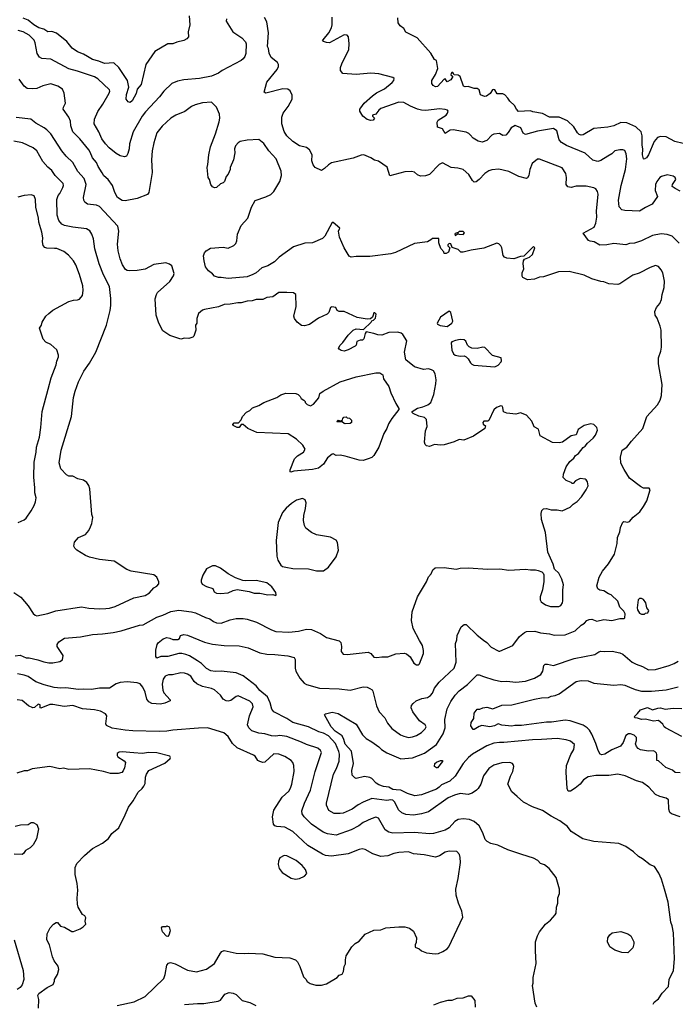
# Model space of a CAD drawing. Extents: x 1678759 to 1859541, y 384609 to 522867.
# Tile 385 of 466: x 1820560 to 1827176, y 420765 to 430697. Entities that reach past the tile are written whole.
import ezdxf

# ---------------------------------------------------------------- set-up
doc = ezdxf.new("R2010")
doc.units = 0

msp = doc.modelspace()

# ---------------------------------------------------------------- linework, layer by layer
at = {"layer": '0CON20XD'}
for points in [[(1822647.5, 430705), (1822643.6, 430683.6), (1822712.5, 430575), (1822802.5, 430515), (1822840, 430475), (1822846.7, 430455), (1822840.8, 430355), (1822833, 430327), (1822815, 430301.2), (1822795.5, 430284.5), (1822604.5, 430185.5), (1822565, 430157.5), (1822495, 430125.8), (1822375, 430102.5), (1822215, 430089.2), (1822153.5, 430076.5), (1822095.6, 430054.4), (1822014.2, 429975), (1821972.4, 429917.6), (1821831.1, 429768.9), (1821797.7, 429722.3), (1821706.7, 429565), (1821666.9, 429445), (1821665.6, 429395), (1821653.2, 429346.8), (1821638.3, 429321.7), (1821617.7, 429312.3), (1821574.4, 429324.4), (1821535, 429348.6), (1821463.3, 429405), (1821425.3, 429445.3), (1821388.2, 429495), (1821357.5, 429565), (1821310.6, 429645), (1821315.7, 429695), (1821347.4, 429772.6), (1821398.6, 429845), (1821463.3, 429955), (1821471.4, 429975), (1821467.9, 429987.9), (1821350.2, 430100.2), (1821315, 430121.5), (1821145, 430177.5), (1821055, 430200.5), (1820875, 430299.4), (1820785, 430307.1), (1820760.3, 430320.3), (1820735.5, 430355.5), (1820715.4, 430465), (1820705, 430490.8), (1820655, 430542.5), (1820595, 430575.5), (1820545, 430586.9)], [(1822270.8, 430735), (1822278.8, 430645), (1822259.2, 430575), (1822263.1, 430525), (1822248, 430505), (1822215, 430486.2), (1822145, 430472), (1822105, 430453.8), (1822055, 430452), (1821925, 430376.7), (1821834, 430245), (1821785, 430043.3), (1821745.8, 429995), (1821736.9, 429953.1), (1821695, 429879.2), (1821675, 429861.4), (1821655, 429867.1), (1821634.5, 429895.5), (1821637, 429943), (1821662.7, 430017.3), (1821648.2, 430085), (1821561.4, 430215), (1821511.1, 430261.1), (1821415, 430255.8), (1821359.4, 430279.4), (1821294.2, 430295), (1821245, 430325.5), (1821205, 430350.6), (1821145, 430373.1), (1821088.7, 430408.7), (1821037, 430477), (1820932.1, 430562.1), (1820885, 430579.2), (1820845, 430576), (1820805, 430601.4), (1820755, 430613.8), (1820701.8, 430645), (1820645, 430690.9), (1820595, 430711.8)], [(1826384.4, 428705), (1826380, 428765), (1826396.7, 428936.7), (1826392, 428965), (1826375, 428990), (1826352.4, 429002.4), (1826275, 429018.9), (1826175, 429018.9), (1826125, 429006), (1826091.7, 429011.7), (1826073.9, 429033.9), (1826077.1, 429105), (1826070.8, 429145), (1826033.2, 429203.2), (1825805, 429288.8), (1825785, 429290), (1825731.2, 429245), (1825708.8, 429185), (1825696.2, 429125), (1825685, 429102.5), (1825675, 429096.7), (1825595.6, 429115.6), (1825496.4, 429166.4), (1825395, 429190), (1825325, 429182.9), (1825295, 429172.9), (1825253.6, 429146.4), (1825196.4, 429083.6), (1825165, 429060), (1825145, 429058.8), (1825128, 429075), (1825090.8, 429135), (1825035, 429187.1), (1824980.9, 429200.9), (1824915, 429207.8), (1824825, 429254.3), (1824791.4, 429235), (1824695, 429137.1), (1824655, 429121.1), (1824605, 429119.2), (1824575, 429132.5), (1824545, 429158), (1824515, 429166.2), (1824445, 429162), (1824295, 429122.5), (1824269.3, 429209.3), (1824180.7, 429270.7), (1824140.5, 429280.5), (1824102.5, 429305), (1824034.1, 429334.1), (1824005, 429330.8), (1823925, 429301.4), (1823708.3, 429251.7), (1823677, 429233), (1823637.5, 429195), (1823605, 429176.7), (1823542.5, 429205), (1823523.3, 429233.3), (1823507.5, 429275), (1823512.5, 429335), (1823483.9, 429383.9), (1823455, 429408.8), (1823385, 429425.8), (1823315, 429467.5), (1823257.2, 429527.2), (1823230.2, 429570.2), (1823205.5, 429645.5), (1823206.8, 429713.2), (1823219.2, 429755), (1823270.2, 429819.8), (1823308.1, 429895), (1823310.8, 429935), (1823290.3, 429980.3), (1823265.7, 429995.7), (1823215, 430000), (1823045, 429957.5), (1823027.5, 429965), (1823055, 430066.7), (1823159.2, 430195), (1823170.6, 430225), (1823170.8, 430245), (1823161.2, 430265), (1823097.3, 430317.3), (1823078.8, 430358.8), (1823072.5, 430405), (1823062.5, 430425), (1823070, 430565), (1823053.3, 430675), (1823029.1, 430719.1)], [(1824002, 429808), (1824036.9, 429855), (1824120.5, 429929.5), (1824160.9, 429959.1), (1824240.9, 429999.1), (1824320, 430065), (1824336, 430085), (1824337.5, 430105), (1824323.9, 430113.9), (1824185, 430150.6), (1824105, 430156.5), (1823955, 430144.5), (1823821.2, 430155), (1823798.8, 430185), (1823797.5, 430215), (1823809.3, 430250.7), (1823880, 430395), (1823885.7, 430455), (1823878.8, 430525), (1823865, 430542.5), (1823835, 430543.3), (1823685.7, 430464.3), (1823655, 430466.7), (1823625, 430477.5), (1823617.5, 430485), (1823622.5, 430495), (1823680, 430565), (1823706.4, 430616.4), (1823714, 430645), (1823714.1, 430724.1)], [(1827255, 429448.8), (1827169.4, 429469.4), (1827085, 429514.3), (1827025, 429518.9), (1826995, 429507.5), (1826962.8, 429467.2), (1826906.5, 429335), (1826885, 429302.5), (1826860.5, 429290.5), (1826854.5, 429294.5), (1826843.6, 429335), (1826848.6, 429391.4), (1826839.7, 429435), (1826842, 429525), (1826832.7, 429565), (1826777.2, 429617.2), (1826685, 429658.2), (1826625, 429658.5), (1826555, 429627.5), (1826495, 429611.8), (1826355, 429599.2), (1826244.5, 429535.5), (1826225, 429533.1), (1826205, 429539.4), (1826188.9, 429555), (1826153.1, 429615), (1826087.1, 429677.1), (1826005, 429713.1), (1825905, 429713.3), (1825835, 429750), (1825737, 429767), (1825715, 429777.5), (1825595, 429770.5), (1825572.5, 429795), (1825552.5, 429832.5), (1825505, 429874.2), (1825486.4, 429906.4), (1825455, 429940), (1825435, 429949.2), (1825379.3, 429949.3), (1825355, 429990), (1825345, 429993.8), (1825331.2, 429988.8), (1825307.3, 429952.7), (1825271.2, 429925), (1825250.9, 429920.9), (1825210.7, 429940.7), (1825195, 429990), (1825175, 430002.5), (1825145, 430002.5), (1825085, 430022.5), (1825055, 430020), (1825037, 430027), (1825004.1, 430124.1), (1824985, 430138.8), (1824945, 430142.5), (1824932.5, 430165), (1824922, 430165), (1824912.5, 430155), (1824911.7, 430141.7), (1824930, 430125), (1824910.8, 430089.2), (1824875, 430070), (1824855, 430101.2), (1824845, 430098), (1824775.4, 430024.6), (1824755, 430019.1), (1824732.4, 430032.4), (1824720.5, 430055), (1824720.5, 430085), (1824755.7, 430145), (1824779.4, 430205), (1824765, 430283.8), (1824745, 430295.8), (1824707.9, 430357.9), (1824571.4, 430515), (1824455, 430571.9), (1824435, 430608), (1824398, 430635), (1824380.8, 430665), (1824376, 430715)], [(1825239.7, 424439.7), (1825275, 424414), (1825318.3, 424368.3), (1825395, 424326.2), (1825405, 424326.2), (1825535.6, 424384.4), (1825605, 424476.2), (1825653.4, 424516.6), (1825675, 424524.3), (1825759.1, 424529.1), (1825815, 424510.6), (1825905, 424501.4), (1825955, 424488.6), (1826065, 424490.8), (1826166.3, 424533.7), (1826225, 424590.8), (1826259.3, 424610.7), (1826282.8, 424637.2), (1826305, 424647.5), (1826335, 424649.1), (1826385, 424628.9), (1826455, 424645.6), (1826535, 424637.5), (1826615, 424656.2), (1826655, 424657.5), (1826667.5, 424665), (1826670, 424705), (1826655, 424730), (1826615, 424770), (1826595, 424830), (1826530, 424895), (1826500, 424905), (1826455, 424937.5), (1826415, 424942.5), (1826392.5, 424955), (1826383.3, 424985), (1826406.1, 425073.9), (1826440, 425135), (1826502.3, 425207.7), (1826563.3, 425305), (1826588.8, 425415), (1826591.2, 425475), (1826617.3, 425532.7), (1826624.2, 425575.8), (1826645, 425627.5), (1826655, 425636.7), (1826695, 425629.2), (1826715, 425635.8), (1826750.3, 425679.7), (1826816.8, 425733.2), (1826856.2, 425785), (1826888.8, 425845), (1826922.5, 425955), (1826911.7, 425971.7), (1826855, 425972.5), (1826825, 425987.5), (1826715, 426073.8), (1826658.8, 426158.8), (1826626.2, 426225), (1826623.3, 426285), (1826640, 426355), (1826685, 426386.7), (1826733.8, 426445), (1826846.7, 426575), (1826888.8, 426695), (1826995, 426813.3), (1827021.7, 426858.3), (1827037.5, 426905), (1827042.7, 427017.3), (1827005.7, 427225.7), (1827005.6, 427285), (1827030.8, 427355), (1827037.5, 427395), (1827032, 427565), (1827023.8, 427605), (1826993.3, 427685), (1826972.5, 427715), (1826970, 427755), (1826985, 427792.5), (1827018.8, 427835), (1827037.5, 427875), (1827044, 427925), (1827064.2, 427995), (1827067.9, 428057.9), (1827048.8, 428145), (1827033.3, 428175), (1827005, 428208.8), (1826975, 428218), (1826921.9, 428198.1), (1826810.3, 428139.7), (1826748.8, 428121.2), (1826615, 428033.8), (1826595, 428026.2), (1826505, 428033.8), (1826455, 428053.8), (1826425, 428056.2), (1826335, 428082), (1826255, 428118.6), (1826105, 428158.6), (1825996.8, 428153.2), (1825845, 428102), (1825805, 428100.8), (1825755, 428079.2), (1825685, 428073.8), (1825637, 428097), (1825630.7, 428110.7), (1825632, 428145), (1825648.8, 428185), (1825640, 428235), (1825642.5, 428265), (1825655, 428280), (1825705, 428302.5), (1825735, 428330), (1825757.5, 428395), (1825745, 428410), (1825665, 428327.5), (1825647, 428313), (1825615, 428310), (1825545, 428284), (1825475, 428290), (1825452.1, 428302.1), (1825439.7, 428319.7), (1825425.8, 428395), (1825416.2, 428415), (1825395, 428436.7), (1825375, 428441.2), (1825245, 428392.5), (1825117.3, 428372.7), (1825035, 428351.2), (1825012.3, 428352.3), (1824985, 428377.5), (1824925, 428400), (1824910, 428435), (1824895, 428440), (1824880, 428425), (1824880, 428415), (1824900, 428395), (1824886.7, 428353.3), (1824865, 428340), (1824845, 428340), (1824840, 428355), (1824808.3, 428388.3), (1824790, 428445), (1824788.3, 428488.3), (1824725, 428490), (1824710, 428475), (1824675, 428456.7), (1824545, 428440), (1824351.7, 428348.3), (1824305, 428333.8), (1824095, 428308.1), (1823955, 428308), (1823905, 428300), (1823885, 428311.2), (1823834.3, 428395), (1823787.5, 428505), (1823777.5, 428565), (1823790, 428595), (1823725, 428650), (1823715, 428650), (1823640, 428515), (1823615, 428488.8), (1823515, 428445.7), (1823437, 428443), (1823323.3, 428405), (1823177.7, 428302.3), (1823132.5, 428255), (1823065, 428213.8), (1823005, 428193.8), (1822946.7, 428145), (1822914.2, 428125.8), (1822855, 428101.9), (1822665, 428085.6), (1822595, 428097.5), (1822565, 428096), (1822525, 428111.2), (1822506.7, 428135), (1822464.2, 428164.2), (1822435.7, 428205.7), (1822420.6, 428265), (1822415.9, 428315.9), (1822424, 428345), (1822443.2, 428366.8), (1822487, 428393), (1822615, 428404), (1822665, 428390.8), (1822721.7, 428418.3), (1822740.5, 428439.5), (1822752, 428465), (1822758.1, 428535), (1822795, 428620), (1822864, 428695), (1822898.8, 428805), (1822936.4, 428873.6), (1823045, 428909.2), (1823095.6, 428934.4), (1823124.4, 428965.6), (1823185.5, 429064.5), (1823201.9, 429125), (1823199.7, 429169.7), (1823147.5, 429295), (1823075, 429374), (1823025, 429448.8), (1822975, 429490), (1822855, 429483.3), (1822785, 429470), (1822763.3, 429455), (1822738.8, 429425), (1822728.8, 429395), (1822731.2, 429355), (1822717, 429283), (1822682.5, 429205), (1822682.5, 429185), (1822665, 429140), (1822643.3, 429116.7), (1822627.5, 429065), (1822615, 429052.5), (1822585, 429040), (1822547, 429003), (1822525, 429002.5), (1822505, 429012.5), (1822490, 429035), (1822476.7, 429085), (1822463.8, 429105), (1822450.8, 429205), (1822460, 429235), (1822470, 429335), (1822486.2, 429415), (1822537.1, 429545), (1822574.3, 429665.7), (1822579.2, 429705), (1822576, 429745), (1822547.5, 429815), (1822495, 429863.8), (1822405, 429858.1), (1822331.3, 429838.7), (1822295, 429820.8), (1822227.4, 429772.6), (1822135.5, 429734.5), (1822084.6, 429705.4), (1821996.4, 429623.6), (1821945.5, 429554.5), (1821913.1, 429455), (1821895.7, 429375), (1821890, 429285), (1821895.7, 429154.3), (1821862.5, 428955), (1821848.8, 428935), (1821745, 428892.5), (1821625, 428869.4), (1821595, 428874.3), (1821548.6, 428905), (1821521.9, 428955), (1821495.4, 429025.4), (1821453.7, 429083.7), (1821410.5, 429120.5), (1821391.1, 429151.1), (1821351.1, 429215), (1821335.6, 429255), (1821295, 429304), (1821272.1, 429362.1), (1821256.5, 429385), (1821168.6, 429495), (1821096.4, 429566.4), (1821076.9, 429625), (1821073.6, 429673.6), (1821057.5, 429715), (1820998, 429795), (1821001.2, 429815), (1821023.8, 429855), (1821008.8, 429955), (1820993.8, 429995), (1820946.3, 430026.3), (1820875, 430050.6), (1820795, 430029.2), (1820735, 430003.1), (1820685, 429998.6), (1820634.3, 430004.3), (1820604, 430025), (1820556.6, 430096.6)], [(1827225.9, 428965.9), (1827173.9, 428993.9), (1827143.3, 429015), (1827148.6, 429035), (1827179.4, 429085), (1827175, 429106.2), (1827155, 429118), (1827095, 429130.8), (1827035, 429115.8), (1827019.2, 429105), (1826989.2, 429065), (1826975.8, 429035), (1826970.8, 428975), (1826997.5, 428915), (1826943.3, 428835), (1826875, 428804), (1826815, 428766.2), (1826665, 428772.5), (1826635, 428780), (1826610.5, 428810.5), (1826603.5, 428875), (1826629.1, 429025), (1826673.5, 429185), (1826685.5, 429295), (1826680, 429345), (1826665, 429376), (1826645, 429386), (1826615, 429385.7), (1826566.6, 429373.4), (1826535, 429344.2), (1826495, 429320.8), (1826425, 429278), (1826395, 429267.5), (1826345, 429279.2), (1826265, 429350), (1826076.9, 429426.9), (1826026.9, 429456.9), (1826005.4, 429485.4), (1825979.4, 429575), (1825945, 429598.8), (1825785, 429572.1), (1825665, 429538.1), (1825641.8, 429551.8), (1825617.1, 429607.1), (1825560.3, 429629.7), (1825518.8, 429605), (1825490.8, 429559.2), (1825465, 429533.8), (1825435, 429530), (1825400.5, 429550.5), (1825345, 429542.9), (1825325, 429533.8), (1825272.5, 429477.5), (1825227, 429463), (1825185, 429472), (1825135, 429500.8), (1825105, 429536.2), (1825090.7, 429550.7), (1825065, 429561.9), (1824934.3, 429585.7), (1824905, 429584.3), (1824855, 429548.8), (1824825.8, 429595.8), (1824775, 429613.8), (1824773.8, 429665), (1824783.3, 429685), (1824862.2, 429735), (1824878.2, 429755), (1824882.5, 429775), (1824876.5, 429785), (1824855, 429792.5), (1824795, 429797.5), (1824657.6, 429782.4), (1824615, 429785.6), (1824575, 429795.5), (1824504.7, 429824.7), (1824435, 429861.3), (1824385, 429865.3), (1824205, 429800.8), (1824183.6, 429785), (1824155, 429744.3), (1824120, 429735), (1824120, 429725), (1824140, 429705), (1824126.8, 429683.2), (1824105, 429678.9), (1824065, 429688.8), (1824023.1, 429725), (1823991.9, 429775), (1823993.1, 429795), (1824002, 429808)], [(1820515, 424278.8), (1820565, 424287.1), (1820625, 424260.9), (1820655, 424260), (1820745, 424240), (1820805, 424218.5), (1820855, 424209.5), (1820895, 424208.1), (1820966.6, 424223.4), (1820991.4, 424238.6), (1821000.8, 424285), (1820940, 424375), (1820938, 424395), (1820955, 424421.2), (1821013.2, 424456.8), (1821175, 424471.4), (1821295, 424496.9), (1821395, 424501.9), (1821505, 424516.7), (1821585, 424533.3), (1821770.9, 424589.1), (1821805, 424593.1), (1821945, 424670.6), (1822005, 424689.4), (1822085, 424726.9), (1822165, 424740.6), (1822295, 424724.3), (1822333.2, 424713.2), (1822435, 424666.9), (1822478.8, 424655), (1822515, 424625.7), (1822545, 424613.1), (1822595, 424610), (1822685, 424642.9), (1822745, 424655.6), (1822814.2, 424655.8), (1822855, 424649.4), (1822948.7, 424618.7), (1823101.8, 424541.8), (1823145, 424526.9), (1823275, 424520), (1823375, 424530), (1823455, 424550), (1823505, 424547.5), (1823595, 424506), (1823655, 424464.2), (1823785, 424432.5), (1823800, 424415), (1823806.2, 424375), (1823803.6, 424323.6), (1823825, 424297.5), (1823863.9, 424293.9), (1824075, 424316.2), (1824104, 424304), (1824135, 424266.2), (1824164.1, 424264.1), (1824215, 424271.2), (1824275, 424270), (1824355, 424300), (1824438.3, 424308.3), (1824465, 424300), (1824501.7, 424271.7), (1824537, 424207), (1824565, 424190), (1824585, 424190), (1824595, 424200), (1824636, 424305), (1824636.2, 424335), (1824623.9, 424383.9), (1824593.8, 424435), (1824530.8, 424555), (1824514.2, 424635), (1824520.8, 424725), (1824574, 424875), (1824666, 425025), (1824683.9, 425076.1), (1824713.6, 425106.4), (1824730.7, 425149.3), (1824753.6, 425166.4), (1824845, 425172.5), (1824965, 425153.8), (1825003.9, 425166.1), (1825085, 425168.8), (1825285, 425156), (1825405, 425157.5), (1825495, 425144.2), (1825665, 425155.8), (1825715, 425146.2), (1825765, 425148.8), (1825791.7, 425141.7), (1825828.3, 425128.3), (1825843.6, 425113.6), (1825848.3, 425098.3), (1825848.3, 425031.7), (1825834, 424945), (1825812, 424875), (1825811.2, 424845), (1825822.5, 424825), (1825865, 424796), (1825915, 424779.2), (1826000.5, 424779.5), (1826021.2, 424788.8), (1826036.8, 424813.2), (1826042, 424835), (1826039.2, 424945), (1826046.2, 424995), (1826031.2, 425055), (1826000, 425115), (1825957.5, 425155), (1825943.3, 425205), (1825889.4, 425325), (1825866, 425525), (1825826.2, 425655), (1825821.2, 425715), (1825827.5, 425745), (1825845, 425763.3), (1825875, 425766.2), (1825923.9, 425753.9), (1825985, 425753.3), (1826033.6, 425743.6), (1826115, 425778.8), (1826145, 425810), (1826185, 425836.7), (1826227.5, 425885), (1826277.5, 425955), (1826296.7, 425995), (1826290, 426035), (1826277.5, 426055), (1826265, 426062.5), (1826215, 426067.5), (1826170, 426045), (1826145, 426020), (1826135, 426020), (1826125, 426030), (1826075, 426050), (1826045, 426080), (1826046.4, 426113.6), (1826073.9, 426186.1), (1826110.7, 426239.3), (1826152.5, 426275), (1826168.3, 426301.7), (1826197.7, 426322.3), (1826247.3, 426382.7), (1826266.7, 426395), (1826288.8, 426425), (1826345.7, 426474.3), (1826371.2, 426505), (1826390, 426555), (1826382.5, 426582.5), (1826355, 426612.5), (1826325, 426621.2), (1826255, 426603.3), (1826197, 426563), (1826175, 426510), (1826125, 426498.8), (1826035.8, 426434.2), (1826005, 426428), (1825935, 426432.5), (1825810.7, 426500.7), (1825795.5, 426565), (1825750.9, 426590.9), (1825728.2, 426648.2), (1825675, 426706.7), (1825615, 426730), (1825565, 426716.7), (1825475, 426726.7), (1825443, 426743), (1825436.7, 426785), (1825428.3, 426798.3), (1825415, 426802.5), (1825370, 426785), (1825345, 426760), (1825295, 426652.5), (1825283.8, 426646.2), (1825245, 426648.2), (1825232.7, 426635), (1825237.7, 426617.7), (1825261.7, 426601.7), (1825255, 426572.5), (1825140, 426495), (1825042.7, 426457.3), (1824995, 426464), (1824945, 426437.5), (1824845, 426410), (1824805, 426404), (1824745, 426411.2), (1824695, 426393.3), (1824665, 426397.5), (1824651.7, 426411.7), (1824643.8, 426435), (1824655, 426550), (1824672, 426595), (1824663.9, 426663.9), (1824643.9, 426683.9), (1824588.3, 426698.3), (1824530, 426725), (1824520, 426735), (1824520, 426745), (1824575, 426778.8), (1824628.8, 426791.2), (1824677.9, 426812.1), (1824708, 426835), (1824738.1, 426915), (1824760.5, 427025), (1824761.9, 427065), (1824753.8, 427125), (1824736.7, 427155), (1824715.8, 427165.8), (1824684.1, 427174.1), (1824635, 427169.2), (1824545, 427194), (1824456.7, 427265), (1824444.1, 427344.1), (1824466.4, 427456.4), (1824425, 427520), (1824410, 427535), (1824376.4, 427546.4), (1824285, 427543.3), (1824215, 427516.2), (1824175, 427517.5), (1824135, 427532.5), (1824055, 427547.5), (1824045, 427530), (1824033.6, 427476.4), (1824020, 427465), (1823995, 427463.3), (1823960.7, 427449.3), (1823956.7, 427415), (1823947, 427403), (1823875, 427366), (1823835, 427353.8), (1823805, 427360), (1823783.6, 427373.6), (1823777.5, 427385), (1823793.8, 427415), (1823820.8, 427439.2), (1823875, 427516), (1823925, 427564), (1823955, 427579.2), (1824028, 427572), (1824106.7, 427645), (1824115, 427660), (1824130, 427665), (1824150, 427685), (1824156.7, 427725), (1824145, 427740), (1824135, 427740), (1824127.5, 427715), (1824120, 427695), (1824101.7, 427678.3), (1824065, 427677.5), (1823965, 427693.3), (1823835, 427752.5), (1823785, 427752.5), (1823762.5, 427765), (1823750, 427795), (1823709.3, 427800.7), (1823695, 427792.5), (1823680, 427745), (1823664.1, 427725.9), (1823575, 427688), (1823485, 427623.8), (1823435, 427608.8), (1823405, 427614), (1823361.2, 427645), (1823334.3, 427684.3), (1823327.5, 427705), (1823349.2, 427805), (1823346.7, 427925), (1823323, 427943), (1823255, 427946.7), (1823175, 427943.8), (1823115, 427902), (1823055, 427894), (1823015, 427876), (1822945, 427874), (1822905, 427862.5), (1822855, 427859.2), (1822795, 427840.8), (1822761.7, 427841.7), (1822685, 427826), (1822625, 427823.8), (1822565, 427800.8), (1822426, 427774), (1822405, 427766.7), (1822363.3, 427735), (1822346.4, 427683.6), (1822346.7, 427635), (1822334.3, 427615), (1822338.8, 427565), (1822316.7, 427505), (1822306.1, 427493.9), (1822268.3, 427481.7), (1822225, 427483.8), (1822185, 427474), (1822075, 427510), (1822005, 427560), (1821964.5, 427634.5), (1821936.9, 427715), (1821927, 427883), (1821939.2, 427925), (1821952, 427945), (1822074, 428055), (1822113.8, 428115), (1822118.3, 428138.3), (1822096.2, 428215), (1822072.7, 428232.7), (1822035, 428244.2), (1821915, 428227.1), (1821825, 428181.4), (1821745, 428165.7), (1821665, 428164.3), (1821645, 428167.5), (1821628.5, 428178.5), (1821596.9, 428225), (1821573.5, 428285), (1821552.5, 428365), (1821547.9, 428432.1), (1821560, 428565), (1821550, 428615), (1821365, 428814.3), (1821335, 428827.8), (1821245, 428837.5), (1821217.1, 428857.1), (1821207.3, 428877.3), (1821204.2, 428905), (1821232.5, 429035), (1821212.5, 429095), (1821148.5, 429165), (1821097.1, 429255), (1821030.2, 429320.2), (1820984.3, 429375), (1820875, 429544.2), (1820835.4, 429585.4), (1820806.2, 429606.2), (1820725, 429654.3), (1820673.2, 429693.2), (1820525, 429710.6)], [(1820500.7, 424920.7), (1820572.1, 424872.1), (1820645, 424783.3), (1820695, 424706.7), (1820715, 424690), (1820733.6, 424683.6), (1820845, 424705.7), (1820925, 424735.6), (1821184.1, 424774.1), (1821258.8, 424761.2), (1821365, 424755.7), (1821429.1, 424759.1), (1821465, 424760.6), (1821525, 424778.6), (1821712.5, 424865), (1821825, 424888.6), (1821871.2, 424915), (1821914.4, 424965.6), (1821945, 424983.3), (1821963.3, 425005), (1821966.1, 425026.1), (1821943.8, 425075), (1821915, 425097.5), (1821685, 425134.3), (1821642.6, 425152.6), (1821515, 425233.8), (1821365, 425251.2), (1821265, 425276), (1821225, 425291.2), (1821137.5, 425345), (1821117.5, 425365), (1821107.5, 425385), (1821113, 425427), (1821155, 425472.5), (1821225.9, 425504.1), (1821256.7, 425545), (1821275, 425582.5), (1821288.8, 425615), (1821298, 425675), (1821290, 425705), (1821268, 425965), (1821257.7, 425997.7), (1821237.7, 426027.7), (1821205, 426051.2), (1821146.1, 426066.1), (1821095, 426091.2), (1821055, 426092), (1821033.3, 426105), (1820975.8, 426165.8), (1820957.3, 426227.3), (1820978.6, 426355), (1821082.5, 426695), (1821102.9, 426885), (1821119.3, 426950.7), (1821152.9, 427045), (1821207.9, 427152.1), (1821265, 427234), (1821330, 427345), (1821435.7, 427615), (1821472.9, 427765), (1821480.6, 427815), (1821481.4, 427885), (1821465.6, 428005), (1821406.7, 428125), (1821362.8, 428232.8), (1821320, 428385), (1821304.2, 428485.8), (1821290, 428535), (1821266.6, 428566.6), (1821235, 428587.5), (1821097, 428603), (1821011.8, 428621.8), (1820985, 428635.7), (1820955, 428671.2), (1820938.9, 428725), (1820935.6, 428885), (1820949.2, 428925), (1820965.6, 428945), (1820994.4, 429005), (1821001.9, 429025), (1821000.8, 429045), (1820920, 429125), (1820885, 429175.7), (1820845, 429210), (1820795, 429265.7), (1820732.8, 429372.8), (1820695, 429404.3), (1820590, 429455), (1820502.1, 429472.1)], [(1820545, 425626.2), (1820605, 425651.2), (1820625, 425670), (1820677.3, 425742.7), (1820705, 425797.5), (1820721.2, 425835), (1820725.7, 425875), (1820712.5, 425925), (1820714.1, 425974.1), (1820703.4, 426083.4), (1820705.5, 426235), (1820726.7, 426335), (1820731.1, 426385), (1820759.4, 426485), (1820774.3, 426585), (1820787.5, 426745), (1820849.1, 426970.9), (1820877.5, 427085), (1820928, 427215), (1820936.1, 427253.9), (1820953.3, 427295), (1820953, 427313), (1820936.4, 427366.4), (1820875, 427420), (1820825.9, 427445.9), (1820796.7, 427475), (1820760, 427585), (1820781.2, 427615), (1820788.8, 427645), (1820825, 427707.5), (1820853.3, 427735), (1820895, 427766.2), (1821055, 427853.8), (1821105, 427868.8), (1821145, 427870), (1821165, 427877.5), (1821193.6, 427916.4), (1821202, 427965), (1821196.1, 428013.9), (1821165, 428127.5), (1821128.6, 428225), (1821103.8, 428265), (1821051.7, 428321.7), (1821005, 428360), (1820935, 428387.5), (1820911.7, 428388.3), (1820833, 428393), (1820815, 428400), (1820798.3, 428418.3), (1820790, 428455), (1820793.8, 428495), (1820783.1, 428555), (1820752.7, 428655), (1820750.5, 428695), (1820723.5, 428805), (1820718.6, 428885), (1820705, 428918.8), (1820675, 428930), (1820605, 428924), (1820541.7, 428908.3)], [(1827215, 428441.2), (1827145, 428514), (1827095, 428531.4), (1827033.2, 428536.8), (1826945, 428519.4), (1826835, 428467.1), (1826765, 428442.9), (1826715, 428439.2), (1826675, 428426), (1826555, 428440), (1826485, 428426), (1826415, 428424.2), (1826355.5, 428455.5), (1826315, 428461.4), (1826299.7, 428469.7), (1826247.5, 428545), (1826358, 428605), (1826374.4, 428645.6), (1826384.4, 428705)], [(1824955, 428520), (1824985, 428540), (1824992.5, 428532.5), (1825035, 428530), (1825047, 428547), (1825035, 428560), (1824995, 428560), (1824985, 428550), (1824955, 428540), (1824950, 428535), (1824955, 428520)], [(1824875, 427602.5), (1824922.5, 427635), (1824932.5, 427655), (1824910, 427745), (1824895, 427756.7), (1824806.7, 427695), (1824772.5, 427635), (1824777, 427627), (1824803.6, 427613.6), (1824875, 427602.5)], [(1825355, 427193.8), (1825388.8, 427211.2), (1825417.5, 427245), (1825422.5, 427255), (1825417.5, 427285), (1825331.2, 427311.2), (1825255, 427390), (1825235, 427392.5), (1825175, 427378.8), (1825123.6, 427383.6), (1825096.4, 427396.4), (1825077.5, 427415), (1825063.6, 427453.6), (1825045, 427468.8), (1825005, 427471.2), (1824958.3, 427461.7), (1824921.7, 427448.3), (1824913, 427437), (1824920, 427365), (1824937.5, 427325), (1824953, 427313), (1825005, 427303.3), (1825045, 427307.5), (1825065, 427297.5), (1825086.1, 427276.1), (1825107.5, 427235), (1825121.7, 427221.7), (1825143.6, 427213.6), (1825355, 427193.8)], [(1823295, 426132.5), (1823290, 426135), (1823290, 426155), (1823334.2, 426265.8), (1823362.7, 426297.3), (1823422.5, 426335), (1823442.5, 426365), (1823418.8, 426405), (1823355, 426466), (1823268.3, 426518.3), (1822953.9, 426533.9), (1822861.7, 426571.7), (1822815, 426612.5), (1822795, 426612.5), (1822775, 426582.5), (1822755, 426582.5), (1822713.6, 426603.6), (1822712.5, 426615), (1822725, 426630), (1822768.3, 426631.7), (1822795, 426660), (1822807.5, 426695), (1822850.5, 426739.5), (1822883.6, 426756.4), (1822909.3, 426780.7), (1822973.6, 426806.4), (1823025, 426836.7), (1823155, 426887.5), (1823195, 426913.3), (1823245, 426930), (1823346.4, 426926.4), (1823370, 426915), (1823390, 426895), (1823400, 426875), (1823428.3, 426858.3), (1823440, 426845), (1823440, 426835), (1823460, 426815), (1823495, 426802.5), (1823525, 426817.5), (1823578.3, 426881.7), (1823590, 426925), (1823621.7, 426948.3), (1823795.7, 427044.3), (1823955, 427095.7), (1824155, 427134), (1824195, 427133.8), (1824223.3, 427115), (1824232, 427075), (1824285.4, 426995.4), (1824305, 426933.3), (1824355, 426826.7), (1824387.5, 426775), (1824387.5, 426765), (1824315, 426673.8), (1824280.7, 426619.3), (1824265.8, 426575), (1824235, 426523.3), (1824184.3, 426385), (1824135, 426301.2), (1824115, 426282), (1824075, 426265.8), (1824025, 426251.4), (1823985, 426252.9), (1823845, 426295.7), (1823795, 426304.3), (1823755, 426301.4), (1823725, 426317.1), (1823715, 426315.8), (1823665, 426278.8), (1823626.8, 426213.2), (1823575, 426174.2), (1823515, 426159.2), (1823327, 426143), (1823295, 426132.5)], [(1823845, 426620), (1823833, 426623), (1823815, 426640), (1823765, 426640), (1823760, 426645), (1823775, 426657.5), (1823805, 426650), (1823818.3, 426661.7), (1823820, 426675), (1823831.7, 426688.3), (1823855, 426690), (1823865, 426680), (1823888.3, 426678.3), (1823908.3, 426658.3), (1823907.5, 426635), (1823895, 426622.5), (1823845, 426620)], [(1823555, 425136.7), (1823625, 425138.8), (1823675.5, 425174.5), (1823755, 425280), (1823775.8, 425345), (1823768.8, 425425), (1823755, 425446.7), (1823695, 425478.8), (1823555, 425501.4), (1823504.5, 425524.5), (1823447.5, 425567.5), (1823432.9, 425595), (1823424.3, 425645), (1823427.1, 425695), (1823444.3, 425765), (1823450, 425825), (1823442.3, 425852.3), (1823415, 425868), (1823355, 425852), (1823302.6, 425817.4), (1823250.3, 425769.7), (1823210.8, 425725), (1823167.5, 425625), (1823147.5, 425445), (1823154.3, 425285), (1823166.2, 425245), (1823196.7, 425195), (1823212.3, 425182.3), (1823245, 425173.8), (1823317.7, 425162.3), (1823475, 425156.2), (1823555, 425136.7)], [(1823145, 424890), (1823150, 424895), (1823145, 424920), (1823103.3, 424975), (1823055, 425016.7), (1822945, 425038.8), (1822835, 425036.2), (1822811.2, 425041.2), (1822737.3, 425067.3), (1822665, 425106.2), (1822586.1, 425166.1), (1822535, 425186.7), (1822505, 425187.5), (1822445, 425157.5), (1822407.5, 425095), (1822392.5, 425045), (1822390, 425025), (1822402.3, 425002.3), (1822445, 424978), (1822508.8, 424958.8), (1822523.8, 424925), (1822545, 424912.5), (1822585, 424908), (1822664.3, 424915.7), (1822715, 424940.8), (1822755, 424950.8), (1822875, 424929.2), (1822925, 424912.5), (1822985, 424913.8), (1823065, 424896.7), (1823115, 424900), (1823145, 424890)], [(1826865, 424700), (1826875, 424710), (1826900, 424715), (1826907, 424737), (1826890, 424765), (1826877.5, 424815), (1826855, 424850), (1826835, 424860), (1826813, 424857), (1826800, 424845), (1826790, 424765), (1826793, 424743), (1826815, 424710), (1826835, 424700), (1826865, 424700)], [(1826951.5, 420765), (1826963.8, 420786.2), (1827005, 420821.2), (1827043.6, 420876.4), (1827106.2, 420945), (1827114.4, 421015), (1827156.7, 421105), (1827167.6, 421222.4), (1827158.1, 421485), (1827145.6, 421555.6), (1827130.8, 421595), (1827104.4, 421795), (1827067.8, 421925), (1827035, 422026.7), (1827008, 422088), (1826965, 422154), (1826921.1, 422171.1), (1826844.1, 422234.1), (1826805, 422255.8), (1826755, 422304), (1826675, 422358), (1826605, 422386), (1826355, 422406), (1826242.5, 422435), (1826125, 422508.8), (1826087.7, 422557.7), (1826010, 422615), (1825922.4, 422662.4), (1825835, 422720.8), (1825735, 422756.2), (1825645, 422803.3), (1825580.5, 422860.5), (1825527.1, 422907.1), (1825486.7, 422985), (1825512.7, 423067.3), (1825536.2, 423115), (1825546.2, 423165), (1825540, 423185), (1825532.5, 423195), (1825506.4, 423203.6), (1825425, 423202.5), (1825345, 423177.5), (1825294.6, 423145.4), (1825238.8, 423071.2), (1825213, 422987), (1825186.6, 422943.4), (1825171.2, 422925), (1825125, 422895.7), (1825085, 422882.9), (1825005, 422890), (1824946.2, 422875), (1824885, 422847.8), (1824685, 422708.1), (1824614.6, 422685.4), (1824535, 422673.6), (1824455, 422679.1), (1824415.4, 422695.4), (1824381.7, 422728.3), (1824344.4, 422805), (1824325, 422824.4), (1824305, 422827.5), (1824265, 422820), (1824115, 422840.9), (1824024.7, 422805.3), (1823975, 422778.5), (1823915.2, 422734.8), (1823825, 422693.5), (1823795, 422688.5), (1823735, 422691.4), (1823680.2, 422720.2), (1823655, 422773.3), (1823656.4, 422795), (1823728.2, 423085), (1823757.9, 423145), (1823782.9, 423217.1), (1823786.7, 423286.7), (1823782, 423315), (1823746.2, 423395), (1823675, 423472.9), (1823625, 423499.2), (1823578, 423515), (1823475, 423564.6), (1823315, 423606.2), (1823255, 423647.8), (1823124.5, 423714.5), (1823103.2, 423743.2), (1823089.2, 423805), (1823060.4, 423865), (1822985, 423930.7), (1822945, 423976.2), (1822815, 424076.9), (1822745, 424108.5), (1822595, 424126.8), (1822532.4, 424122.4), (1822489.5, 424129.5), (1822445, 424153.6), (1822395, 424202.3), (1822355, 424231.3), (1822275, 424279.1), (1822235.5, 424294.5), (1822197, 424303), (1822165, 424302.3), (1822053.7, 424273.7), (1821985, 424272), (1821945, 424256.7), (1821934.7, 424274.7), (1821934, 424336), (1821948.9, 424395), (1821959, 424411), (1822007.7, 424452.3), (1822046.2, 424463.8), (1822075, 424459.6), (1822105, 424445.6), (1822154.5, 424444.5), (1822171.4, 424455), (1822184.3, 424485.7), (1822215, 424494.4), (1822255, 424489.5), (1822426.4, 424416.4), (1822505, 424397.5), (1822625, 424384.5), (1822775, 424381.1), (1822865, 424361.1), (1822985, 424311.1), (1823055, 424297.8), (1823133.5, 424293.5), (1823265, 424281.4), (1823330, 424265), (1823341.7, 424241.7), (1823340.6, 424155), (1823347.5, 424125), (1823385.8, 424055), (1823432.5, 424005), (1823455, 423990.6), (1823585, 423954.4), (1823785, 423947.1), (1823895, 423932.9), (1824025, 423968), (1824065, 423965.8), (1824092.1, 423952.1), (1824116.7, 423936.7), (1824124.3, 423924.3), (1824161.4, 423775), (1824189.2, 423715), (1824245, 423656.2), (1824271.3, 423601.3), (1824315.6, 423545.6), (1824401.2, 423485), (1824435, 423470), (1824485, 423455.7), (1824525, 423461.9), (1824564.5, 423475.5), (1824614.5, 423505.5), (1824650.8, 423545), (1824660.8, 423565), (1824650.8, 423585), (1824594.3, 423624.3), (1824527.3, 423715), (1824510.6, 423755), (1824515, 423780), (1824529.1, 423800.9), (1824561.2, 423825), (1824618.7, 423851.3), (1824675, 423861.4), (1824705, 423879.2), (1824726.7, 423905), (1824747.6, 423952.4), (1824794.3, 424015), (1824945.8, 424155), (1824965.6, 424215), (1824957.8, 424405), (1824972.9, 424442.9), (1824975.6, 424485), (1825015.7, 424574.3), (1825045, 424596.7), (1825066.1, 424596.1), (1825175, 424490), (1825239.7, 424439.7)], [(1827225, 422657.5), (1827137.5, 422685), (1827120.8, 422700.8), (1827108.8, 422735), (1827106.4, 422826.4), (1827082.5, 422845), (1827020.7, 422860.7), (1826975, 422883.1), (1826908.9, 422955), (1826845, 423002.7), (1826785, 423018.8), (1826671.4, 423071.4), (1826595, 423086.9), (1826505, 423073.3), (1826375, 423073.5), (1826295, 423060), (1826250.6, 423029.4), (1826215, 422985.8), (1826165, 422944), (1826117.5, 422915), (1826096.1, 422916.1), (1826083, 422943), (1826075.5, 423105.5), (1826078.1, 423175), (1826121.4, 423285), (1826150.8, 423335), (1826158.8, 423385), (1826118.3, 423418.3), (1826074.5, 423434.5), (1825985, 423445.5), (1825826.8, 423436.8), (1825735, 423433.5), (1825445.4, 423404.6), (1825402.7, 423407.3), (1825345, 423398.5), (1825275, 423373.3), (1825130.6, 423289.4), (1825088.1, 423255), (1825035, 423194), (1824954.4, 423065), (1824899.5, 423015), (1824815, 422979.4), (1824794.5, 422955), (1824765, 422936.9), (1824615, 422878.5), (1824547.9, 422867.9), (1824475, 422891.5), (1824405, 422924.6), (1824358.1, 422928.1), (1824325, 422932.7), (1824285, 422954.2), (1824232.8, 422962.8), (1824185, 422979.1), (1824158.8, 422995), (1824115, 423042.9), (1824095, 423054), (1824038.6, 423061.4), (1823955, 423044.3), (1823940.7, 423050.7), (1823915, 423078), (1823912, 423125), (1823928.8, 423195), (1823908.8, 423318.8), (1823845, 423388.5), (1823832.5, 423435), (1823812.6, 423472.6), (1823745, 423521.1), (1823704.2, 423565), (1823637.5, 423685), (1823645, 423696.7), (1823715, 423710.8), (1823775, 423699.2), (1823955, 423592), (1824020.6, 423485), (1824056, 423445), (1824112.6, 423412.6), (1824183, 423363), (1824212.5, 423335), (1824263.4, 423303.4), (1824405, 423241.8), (1824525, 423252.3), (1824645, 423299.5), (1824764.7, 423385.3), (1824834.7, 423495), (1824853.1, 423555), (1824850.5, 423639.5), (1824874.5, 423745), (1824909.8, 423820.2), (1824954.4, 423885), (1824995, 423926.7), (1825077.4, 423992.6), (1825175, 424088.8), (1825195, 424090), (1825241.3, 424071.3), (1825345, 424038.1), (1825425, 424021.9), (1825475, 424024.2), (1825565, 424015.7), (1825664.6, 424025.4), (1825755, 424055.6), (1825818.1, 424091.9), (1825840, 424125), (1825848.6, 424181.4), (1825864.2, 424195.8), (1825885, 424197.5), (1825945, 424182.9), (1826155, 424254.4), (1826362.5, 424295), (1826405, 424322), (1826425, 424328), (1826465, 424322.9), (1826537.9, 424327.9), (1826615, 424310), (1826645, 424296), (1826740, 424215), (1826780, 424195), (1826845, 424174), (1826905, 424139.2), (1826975, 424143.1), (1827115, 424184.3), (1827165, 424202.9), (1827205, 424225.8)], [(1823405, 423407.8), (1823255, 423466.2), (1823186.9, 423476.9), (1823145, 423469.1), (1823102, 423472), (1823035, 423493.3), (1822975, 423501.1), (1822903.3, 423525), (1822873.4, 423553.4), (1822860.6, 423585), (1822880.5, 423675), (1822916.7, 423765), (1822909.4, 423795), (1822882.2, 423822.2), (1822765, 423875.7), (1822745, 423870), (1822691.7, 423828.3), (1822665, 423822.5), (1822645, 423826), (1822614.5, 423844.5), (1822585, 423882.5), (1822525, 423935.7), (1822495, 423949.4), (1822405, 423971.4), (1822347.9, 423997.9), (1822321.5, 424021.5), (1822286.3, 424076.3), (1822255, 424095.8), (1822225, 424105.8), (1822185, 424108.6), (1822100.8, 424089.2), (1822061.7, 424088.3), (1822030, 424075), (1822008, 424045), (1821998, 423995), (1822004, 423935), (1822016.4, 423906.4), (1822080, 423835), (1822080, 423825), (1822025, 423801.2), (1821982.3, 423792.3), (1821895, 423798.8), (1821863.3, 423815), (1821845, 423842.5), (1821828.1, 423915), (1821804.2, 423965), (1821776.9, 423996.9), (1821745, 424008.5), (1821645, 424018.9), (1821575, 424012.9), (1821535, 423999.2), (1821465, 423954.4), (1821365, 423954.6), (1821285, 423940), (1821205, 423945.4), (1821155, 423940), (1821025, 423957.1), (1820977, 423953), (1820909.5, 423959.5), (1820808.8, 423988.8), (1820725, 424016.9), (1820645, 424071.5), (1820605, 424086.2), (1820538.6, 424098.6)], [(1827225, 423100), (1827173, 423103), (1827147, 423127), (1827080, 423155), (1827005, 423220), (1826990, 423225), (1826990, 423285), (1826987, 423297), (1826970, 423315), (1826953, 423323), (1826905, 423320), (1826825, 423333.3), (1826802.5, 423345), (1826782.5, 423365), (1826773.6, 423393.6), (1826782.5, 423425), (1826782.5, 423455), (1826760.5, 423480.5), (1826725, 423494), (1826705, 423494), (1826676, 423475), (1826648.6, 423405), (1826622.4, 423367.6), (1826535, 423333.1), (1826465, 423289.4), (1826435, 423282.5), (1826419.2, 423289.2), (1826395.8, 423325), (1826374.7, 423394.7), (1826335, 423490), (1826310.2, 423530.2), (1826285.3, 423555.3), (1826245, 423579.5), (1826115, 423625.6), (1826065, 423630), (1825925, 423611.5), (1825875, 423612.1), (1825625, 423578.4), (1825555, 423578.9), (1825525, 423570.8), (1825425, 423581.2), (1825387, 423593), (1825352.5, 423575), (1825305, 423564.4), (1825223.2, 423576.8), (1825195, 423567.5), (1825145, 423536.2), (1825135, 423537.5), (1825113.2, 423573.2), (1825115, 423606.7), (1825142.5, 423647.5), (1825147.8, 423702.2), (1825175, 423741.2), (1825205, 423742.5), (1825235, 423755.7), (1825275, 423760.8), (1825335, 423745.7), (1825425, 423784.2), (1825525, 423786.4), (1825755, 423844.2), (1825825, 423855.7), (1825895, 423858.8), (1825922.5, 423875), (1825965, 423880), (1826003.4, 423896.6), (1826175, 424020.8), (1826225, 424030), (1826295, 424029.4), (1826355, 424004.5), (1826555.8, 423985.8), (1826625, 423991.4), (1826665, 423985.6), (1826715, 423965.6), (1826771.2, 423941.2), (1826834.6, 423924.6), (1826935, 423922.7), (1827085, 423937.5), (1827203.6, 423966.4)], [(1821545, 420754), (1821715, 420788.8), (1821826.7, 420845), (1822013.8, 421025), (1822030, 421065), (1822045, 421160), (1822061.2, 421178.8), (1822083.6, 421186.4), (1822130, 421175), (1822255, 421108.8), (1822345, 421091.2), (1822445, 421118.8), (1822525, 421176.7), (1822585, 421282.5), (1822601.7, 421298.3), (1822625, 421306.7), (1822745, 421280), (1822825, 421276.2), (1822865, 421282), (1823013.9, 421273.9), (1823135, 421241.2), (1823208, 421238), (1823285, 421233.3), (1823345, 421212.5), (1823362.5, 421195), (1823386.7, 421145), (1823423.9, 421043.9), (1823449.3, 421019.3), (1823462.5, 420995), (1823490, 420975), (1823547, 420957), (1823575, 420956.7), (1823605, 420957.5), (1823655, 420972.5), (1823763, 421037), (1823785, 421060), (1823815, 421070), (1823827.5, 421095), (1823833.6, 421146.4), (1823846.4, 421173.6), (1823846.7, 421215), (1823856.2, 421255), (1823911.2, 421345), (1823945, 421380), (1823985, 421403.3), (1824045, 421472.5), (1824135, 421513.8), (1824205, 421516.2), (1824255, 421535.8), (1824385, 421548), (1824445, 421546), (1824495, 421533.3), (1824535, 421502.5), (1824563.3, 421435), (1824561.7, 421388.3), (1824550, 421365), (1824551.7, 421341.7), (1824590, 421325), (1824613.9, 421303.9), (1824665, 421283.8), (1824754.1, 421275.9), (1824785, 421278.8), (1824831.2, 421298.8), (1824873.3, 421325), (1824890, 421345), (1825031.2, 421645), (1825022, 421705), (1824987.5, 421785), (1824965.8, 421865), (1824961.1, 421925), (1824984, 422035), (1825007.1, 422195), (1825005.6, 422245.6), (1824997, 422277), (1824972.5, 422305), (1824895, 422308.5), (1824855, 422300), (1824795, 422261.4), (1824755, 422248.6), (1824641.7, 422271.7), (1824535, 422283.5), (1824485, 422303.5), (1824384.5, 422295.5), (1824335, 422286.7), (1824275, 422261.9), (1824205, 422255.6), (1824125, 422284.4), (1824047.6, 422327.6), (1824015, 422333.1), (1823985, 422326.9), (1823875, 422283.1), (1823705, 422260.6), (1823645, 422265.6), (1823615, 422278.1), (1823466.8, 422366.8), (1823315, 422508.9), (1823235, 422550.6), (1823155, 422557.1), (1823135, 422565.7), (1823120.9, 422580.9), (1823111.5, 422655), (1823125.6, 422725), (1823207.5, 422855), (1823275, 422916), (1823294.4, 422945), (1823307.5, 422985), (1823330.6, 423115), (1823328.1, 423175), (1823317.5, 423205), (1823299.2, 423225), (1823234.6, 423264.6), (1823175, 423286.7), (1823125, 423290.6), (1823035, 423206.9), (1823015, 423204.4), (1822985, 423213.3), (1822965, 423224.4), (1822935, 423267.5), (1822919.2, 423279.2), (1822753.3, 423353.3), (1822708.1, 423395), (1822662.9, 423465), (1822621.2, 423505), (1822455, 423554.4), (1822365, 423552.2), (1822105, 423530.6), (1822045, 423520.6), (1821968.5, 423518.5), (1821702.6, 423522.6), (1821625, 423528.9), (1821495, 423551.4), (1821437.7, 423577.7), (1821431.2, 423595), (1821438.8, 423675), (1821425.6, 423695.6), (1821375, 423720.5), (1821315, 423735.5), (1821195, 423744.5), (1821095, 423778.5), (1821008.2, 423768.2), (1820895, 423790.6), (1820865, 423787.8), (1820775, 423751.2), (1820767.5, 423755), (1820766.2, 423785), (1820747, 423793), (1820711.2, 423758.8), (1820694, 423756), (1820650.4, 423775), (1820585, 423830), (1820534, 423835)], [(1827240, 423465), (1827076.7, 423555), (1827063.3, 423565), (1827049.3, 423589.3), (1827005, 423626.7), (1826955, 423620), (1826875, 423642.5), (1826835, 423637.5), (1826795, 423652.5), (1826770, 423655), (1826760, 423665), (1826795, 423697.5), (1826824.1, 423735.9), (1826895, 423760), (1826945, 423735.5), (1826998.5, 423751.5), (1827025, 423754.4), (1827075, 423741.9), (1827155, 423753.5), (1827240.5, 423749.5)], [(1825780, 420735), (1825761.2, 420775), (1825736.1, 420953.9), (1825741.7, 420978.3), (1825741.2, 421035), (1825772.3, 421177.7), (1825764, 421305), (1825766, 421395), (1825784.5, 421455.5), (1825804.5, 421495.5), (1825865, 421573.8), (1825915.7, 421614.3), (1825965, 421667.5), (1825973.3, 421685), (1825976.4, 421743.6), (1825990, 421785), (1825991.7, 421838.3), (1826005.9, 421884.1), (1826005.9, 421925.9), (1825972.7, 422042.7), (1825902, 422135), (1825855, 422170.6), (1825816, 422186), (1825790, 422215), (1825745, 422240.8), (1825627.9, 422277.9), (1825485, 422322.9), (1825385, 422371.4), (1825315, 422388.6), (1825275.7, 422405.7), (1825257, 422427), (1825232.9, 422495), (1825196.2, 422566.2), (1825145, 422609.2), (1825098.7, 422628.7), (1825035, 422636.9), (1824985, 422628.6), (1824952.4, 422607.6), (1824895.5, 422544.5), (1824855, 422520.6), (1824735, 422489.4), (1824695.5, 422485.5), (1824545, 422498.8), (1824325, 422491.9), (1824285, 422500.6), (1824246.6, 422526.6), (1824181.3, 422641.3), (1824152.7, 422652.7), (1824105.8, 422635), (1824025, 422598.9), (1823983.1, 422566.9), (1823906.2, 422525), (1823755, 422471.1), (1823665, 422483.3), (1823620.9, 422500.9), (1823505, 422581.1), (1823431.9, 422655), (1823410.8, 422685), (1823406.1, 422716.1), (1823434.5, 422795), (1823494.4, 422925), (1823540.5, 423115), (1823604.4, 423305), (1823596.9, 423326.9), (1823568.8, 423348.8), (1823455, 423385.5), (1823405, 423407.8)], [(1820748.8, 420725), (1820753, 420813), (1820743.3, 420855), (1820752.5, 420875), (1820836.4, 420933.6), (1820897.5, 420965), (1820911.7, 420998.3), (1820913, 421017), (1820943.3, 421065), (1820956.7, 421115), (1820948.3, 421148.3), (1820907.5, 421205), (1820890, 421245), (1820860, 421365), (1820833.8, 421415), (1820837.5, 421475), (1820867.5, 421535), (1820900, 421575), (1820928.3, 421591.7), (1820941.7, 421591.7), (1820973, 421553), (1821011.7, 421541.7), (1821085, 421500), (1821105, 421500), (1821170, 421525), (1821200, 421545), (1821227, 421573), (1821222.5, 421605), (1821227, 421637), (1821216.4, 421656.4), (1821195, 421670), (1821150, 421745), (1821143.3, 421775), (1821141.2, 421835), (1821148.8, 421915), (1821140, 421985), (1821118.8, 422075), (1821121.2, 422145), (1821137.5, 422185), (1821215, 422266.7), (1821295, 422336.7), (1821395, 422392), (1821455, 422438), (1821490.3, 422489.7), (1821559.2, 422545), (1821625.8, 422675), (1821658.8, 422755), (1821705, 422817.5), (1821757.5, 422905), (1821797.7, 422942.3), (1821813.6, 422966.4), (1821826.1, 422993.9), (1821830, 423055), (1821840, 423085), (1821865, 423123.3), (1822025, 423196.2), (1822077.5, 423245), (1822082.5, 423255), (1822075, 423266.7), (1821945, 423301.9), (1821865, 423305.6), (1821795, 423295.7), (1821712.7, 423302.7), (1821595, 423312), (1821562.5, 423307.5), (1821542.5, 423295), (1821542.5, 423275), (1821552.3, 423262.3), (1821615, 423222.5), (1821627.5, 423205), (1821619.3, 423150.7), (1821605, 423120), (1821590, 423105), (1821555, 423092.5), (1821477, 423093), (1821405, 423113.3), (1821265, 423140), (1821055, 423133.8), (1821003.9, 423146.1), (1820965, 423141.2), (1820865, 423163.3), (1820685, 423140), (1820639.3, 423120.7), (1820605, 423120), (1820532.5, 423095)], [(1824775, 423150), (1824765, 423150), (1824746.2, 423165), (1824750.8, 423195), (1824765, 423209.2), (1824805, 423225.8), (1824825, 423226), (1824828, 423215), (1824775, 423150)], [(1820515, 422562.5), (1820570, 422575), (1820645, 422580), (1820675, 422597.5), (1820695, 422597.5), (1820735, 422580), (1820750, 422535), (1820730, 422435), (1820697.5, 422375), (1820665, 422342.5), (1820617.5, 422315), (1820597.5, 422285), (1820585, 422277.5), (1820505, 422280)], [(1823345, 422026.7), (1823385, 422033.8), (1823435, 422056.7), (1823456.7, 422085), (1823443.8, 422125), (1823412, 422165), (1823351.2, 422215), (1823255, 422263.3), (1823230, 422265), (1823187, 422243), (1823170.7, 422209.3), (1823170, 422175), (1823180, 422135), (1823207.5, 422095), (1823298.3, 422038.3), (1823345, 422026.7)], [(1822055, 421450), (1822041.7, 421451.7), (1822000, 421495), (1821992.5, 421535), (1822001.7, 421548.3), (1822035, 421550), (1822045, 421557.5), (1822067.5, 421545), (1822077.5, 421505), (1822067, 421463), (1822055, 421450)], [(1820504, 421415), (1820596.2, 421105), (1820603.6, 421016.4), (1820585, 420962.5), (1820563.9, 420936.1), (1820535, 420913.3)], [(1826695, 421283.3), (1826635, 421286.7), (1826565, 421310), (1826516.1, 421346.1), (1826491.2, 421395), (1826493.8, 421435), (1826515, 421466.7), (1826540, 421485), (1826625, 421498.8), (1826695, 421476.7), (1826726.7, 421455), (1826756.4, 421396.4), (1826756.7, 421375), (1826746.1, 421333.9), (1826695, 421283.3)], [(1822225, 420762.9), (1822355, 420774.4), (1822416.8, 420773.2), (1822564.2, 420795.8), (1822585, 420806.2), (1822631.7, 420868.3), (1822675, 420884), (1822715, 420878), (1822745, 420864), (1822805, 420802), (1822882.3, 420782.3), (1822943.6, 420753.6)], [(1824739.3, 420760.7), (1824805, 420786.7), (1824883.9, 420806.1), (1824925, 420806.7), (1824975, 420826.2), (1825035, 420830), (1825088.3, 420851.7), (1825115, 420850), (1825152.5, 420805), (1825156.7, 420735)]]:
    msp.add_lwpolyline(points, dxfattribs=at)

doc.saveas('drawing.dxf')
